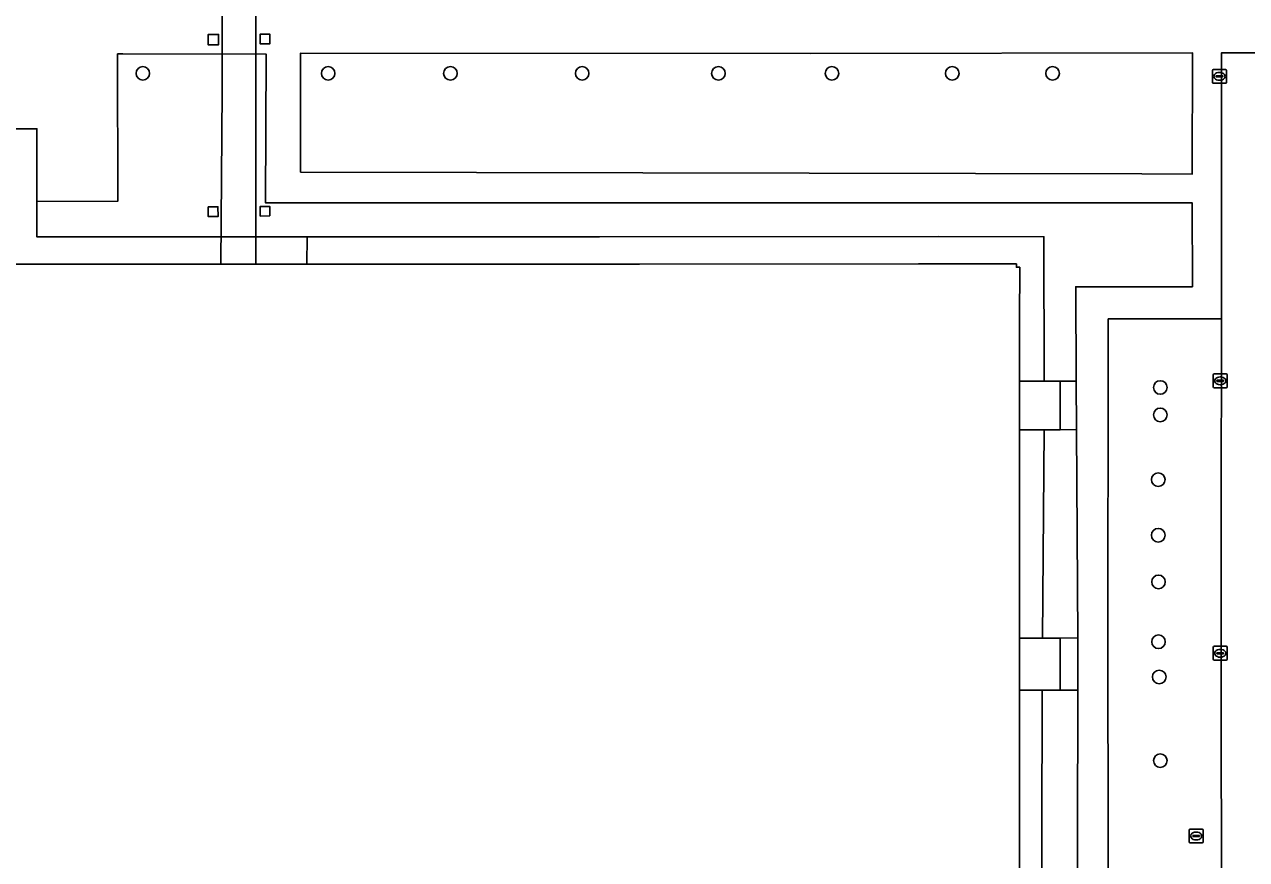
# Model space of a CAD drawing. Extents: x 161477 to 163040, y 383680 to 384871.
# Drawn here: x 161935.8 to 162023.6, y 384310.9 to 384370.8 of the extents above; entities that cross this region are included whole.
import ezdxf

# ---------------------------------------------------------------- set-up
doc = ezdxf.new("R2010")
doc.units = 0
for name, color, linetype in [('IMGEO_Boom', 7, 'Continuous'), ('IMGEO_Brandkraan', 7, 'Continuous'), ('IMGEO_Dek', 7, 'Continuous'), ('IMGEO_Groenvoorziening', 7, 'Continuous'), ('IMGEO_Kolk', 7, 'Continuous'), ('IMGEO_Pand', 7, 'Continuous'), ('IMGEO_Pijler', 7, 'Continuous'), ('IMGEO_Rijbaan_lokaal_open', 7, 'Continuous'), ('IMGEO_Terreindeel_onvherhard', 7, 'Continuous'), ('IMGEO_Voetpad_gesloten', 7, 'Continuous'), ('IMGEO_Voetpad_op_trap', 7, 'Continuous'), ('IMGEO_Voetpad_open', 7, 'Continuous')]:
    doc.layers.add(name, color=color, linetype=linetype)

msp = doc.modelspace()

# ---------------------------------------------------------------- linework, layer by layer
at = {"layer": 'IMGEO_Boom'}
for centre in [(161944.3, 384367.33), (161957.61, 384367.33), (161966.39, 384367.33), (161975.85, 384367.33), (161985.64, 384367.33), (161993.79, 384367.33), (162002.43, 384367.33), (162009.63, 384367.33), (162017.37, 384344.77), (162017.37, 384342.8), (162017.22, 384338.15), (162017.22, 384334.16), (162017.24, 384330.81), (162017.24, 384326.51), (162017.29, 384323.98), (162017.37, 384317.97)]:
    msp.add_circle(centre, 0.489, dxfattribs=at)
at = {"layer": 'IMGEO_Brandkraan'}
for p, q in [((162019.524, 384313.06), (162020.376, 384313.06)), ((162019.449, 384312.134), (162019.449, 384312.986)), ((162019.708, 384312.554), (162019.708, 384312.566)), ((162020.146, 384312.517), (162019.748, 384312.517)), ((162019.751, 384312.603), (162020.149, 384312.603)), ((162019.96, 384312.28), (162019.935, 384312.28)), ((162019.937, 384312.84), (162019.962, 384312.84)), ((162020.192, 384312.566), (162020.192, 384312.554)), ((162020.45, 384312.986), (162020.45, 384312.134)), ((162020.376, 384312.06), (162019.524, 384312.06))]:
    msp.add_line(p, q, dxfattribs=at)
for points in [[(162019.524, 384313.06), (162020.376, 384313.06)], [(162019.449, 384312.134), (162019.449, 384312.986)], [(162020.45, 384312.986), (162020.45, 384312.134)], [(162020.376, 384312.06), (162019.524, 384312.06)]]:
    msp.add_lwpolyline(points, dxfattribs=at)
for centre, radius, start, end in [((162019.526, 384312.984), 0.0765, 91.55205, 178.44795), ((162019.526, 384312.984), 0.0765, 91.55205, 178.44795), ((162020.374, 384312.984), 0.0765, 1.55205, 88.44795), ((162020.374, 384312.984), 0.0765, 1.55205, 88.44795), ((162019.526, 384312.136), 0.0765, 181.55205, 268.44795), ((162019.526, 384312.136), 0.0765, 181.55205, 268.44795), ((162019.748, 384312.563), 0.0403, 85.87752, 175.75265), ((162019.745, 384312.553), 0.0366, 178.93798, 274.71019), ((162020.149, 384312.56), 0.043, 264.86636, 352.45326), ((162020.153, 384312.565), 0.0386, 1.73085, 96.63898), ((162020.374, 384312.136), 0.0765, 271.55205, 358.44795), ((162020.374, 384312.136), 0.0765, 271.55205, 358.44795)]:
    msp.add_arc(centre, radius, start, end, dxfattribs=at)
for centre, major_axis, ratio, start_param, end_param in [((162019.936, 384312.56), (-0.387, 0.002), 0.722429, 4.712389, 7.853982), ((162019.961, 384312.56), (-0.39, 0.002), 0.717154, 1.570796, 4.712389)]:
    msp.add_ellipse(centre, major_axis=major_axis, ratio=ratio, start_param=start_param, end_param=end_param, dxfattribs=at)
at = {"layer": 'IMGEO_Dek'}
msp.add_lwpolyline([(161952.4, 384381.825), (161952.383, 384398.52), (161949.962, 384398.52), (161949.996, 384381.818), (161950.004, 384371.924), (161950.007, 384368.834), (161950.009, 384366.051), (161949.91, 384353.629), (161952.428, 384353.629), (161952.416, 384366.048), (161952.413, 384368.836), (161952.41, 384371.927)], close=True, dxfattribs=at)
at = {"layer": 'IMGEO_Groenvoorziening'}
for points in [[(162019.655, 384358.031), (161953.117, 384358.025), (161953.158, 384368.717), (161942.862, 384368.728), (161942.482, 384368.727), (161942.498, 384358.139), (161936.694, 384358.138), (161936.694, 384355.581), (161949.926, 384355.581), (161952.426, 384355.581), (161956.091, 384355.586), (161977.095, 384355.578), (162001.453, 384355.609), (162009.008, 384355.596), (162009.022, 384345.215), (162010.176, 384345.22), (162011.33, 384345.226), (162011.295, 384352.003), (162019.67, 384351.998)], [(162019.688, 384368.801), (161992.273, 384368.761), (161955.635, 384368.786), (161955.624, 384360.236), (161968.257, 384360.218), (162016.041, 384360.119), (162019.646, 384360.078)], [(161953.419, 384357.087), (161952.733, 384357.084), (161952.73, 384357.77), (161953.416, 384357.773)], [(161949.701, 384357.043), (161948.998, 384357.039), (161948.994, 384357.742), (161949.697, 384357.746)], [(162021.737, 384335.473), (162021.759, 384349.699), (162013.626, 384349.696), (162013.613, 384324.033), (162013.678, 384294.936), (162013.608, 384285.103), (162018.73, 384285.066), (162018.801, 384295.006), (162021.757, 384295.008)], [(162011.351, 384341.744), (162010.178, 384341.736), (162009.025, 384341.729), (162008.905, 384326.757), (162010.185, 384326.771), (162011.445, 384326.784)], [(162011.438, 384323.025), (162010.186, 384323.028), (162008.897, 384323.031), (162008.836, 384301.947), (162010.196, 384301.944), (162011.394, 384301.941)]]:
    msp.add_lwpolyline(points, close=True, dxfattribs=at)
at = {"layer": 'IMGEO_Kolk'}
for p, q in [((162021.119, 384366.687), (162021.119, 384367.539)), ((162021.194, 384367.613), (162022.046, 384367.613)), ((162022.12, 384367.539), (162022.12, 384366.687)), ((162022.046, 384366.613), (162021.194, 384366.613)), ((162021.378, 384367.107), (162021.378, 384367.119)), ((162021.816, 384367.07), (162021.418, 384367.07)), ((162021.421, 384367.156), (162021.819, 384367.156)), ((162021.63, 384366.833), (162021.605, 384366.833)), ((162021.607, 384367.393), (162021.632, 384367.393)), ((162021.862, 384367.119), (162021.862, 384367.107)), ((162021.175, 384344.824), (162021.175, 384345.676)), ((162021.25, 384345.75), (162022.102, 384345.75)), ((162021.663, 384345.53), (162021.688, 384345.53)), ((162022.176, 384345.676), (162022.176, 384344.824)), ((162022.102, 384344.75), (162021.25, 384344.75)), ((162021.434, 384345.244), (162021.434, 384345.256)), ((162021.872, 384345.207), (162021.474, 384345.207)), ((162021.477, 384345.293), (162021.875, 384345.293)), ((162021.686, 384344.97), (162021.661, 384344.97)), ((162021.918, 384345.256), (162021.918, 384345.244)), ((162021.25, 384326.182), (162022.102, 384326.182)), ((162021.175, 384325.256), (162021.175, 384326.108)), ((162021.434, 384325.676), (162021.434, 384325.688)), ((162021.872, 384325.639), (162021.474, 384325.639)), ((162021.477, 384325.725), (162021.875, 384325.725)), ((162021.686, 384325.402), (162021.661, 384325.402)), ((162021.663, 384325.962), (162021.688, 384325.962)), ((162021.918, 384325.688), (162021.918, 384325.676)), ((162022.176, 384326.108), (162022.176, 384325.256)), ((162022.102, 384325.182), (162021.25, 384325.182))]:
    msp.add_line(p, q, dxfattribs=at)
for points in [[(162021.119, 384366.687), (162021.119, 384367.539)], [(162021.194, 384367.613), (162022.046, 384367.613)], [(162022.12, 384367.539), (162022.12, 384366.687)], [(162022.046, 384366.613), (162021.194, 384366.613)], [(162021.175, 384344.824), (162021.175, 384345.676)], [(162021.25, 384345.75), (162022.102, 384345.75)], [(162022.176, 384345.676), (162022.176, 384344.824)], [(162022.102, 384344.75), (162021.25, 384344.75)], [(162021.25, 384326.182), (162022.102, 384326.182)], [(162021.175, 384325.256), (162021.175, 384326.108)], [(162022.176, 384326.108), (162022.176, 384325.256)], [(162022.102, 384325.182), (162021.25, 384325.182)]]:
    msp.add_lwpolyline(points, dxfattribs=at)
for centre, radius, start, end in [((162021.196, 384367.537), 0.0765, 91.55205, 178.44795), ((162021.196, 384367.537), 0.0765, 91.55205, 178.44795), ((162022.044, 384367.537), 0.0765, 1.55205, 88.44795), ((162022.044, 384367.537), 0.0765, 1.55205, 88.44795), ((162021.196, 384366.689), 0.0765, 181.55205, 268.44795), ((162021.196, 384366.689), 0.0765, 181.55205, 268.44795), ((162021.418, 384367.116), 0.0403, 85.87752, 175.75265), ((162021.415, 384367.106), 0.0366, 178.93798, 274.71019), ((162021.819, 384367.113), 0.043, 264.86636, 352.45326), ((162021.823, 384367.118), 0.0386, 1.73085, 96.63898), ((162022.044, 384366.689), 0.0765, 271.55205, 358.44795), ((162022.044, 384366.689), 0.0765, 271.55205, 358.44795), ((162021.252, 384345.674), 0.0765, 91.55205, 178.44795), ((162021.252, 384345.674), 0.0765, 91.55205, 178.44795), ((162022.1, 384345.674), 0.0765, 1.55205, 88.44795), ((162022.1, 384345.674), 0.0765, 1.55205, 88.44795), ((162021.252, 384344.826), 0.0765, 181.55205, 268.44795), ((162021.252, 384344.826), 0.0765, 181.55205, 268.44795), ((162021.474, 384345.253), 0.0403, 85.87752, 175.75265), ((162021.471, 384345.243), 0.0366, 178.93798, 274.71019), ((162021.875, 384345.25), 0.043, 264.86636, 352.45326), ((162021.879, 384345.255), 0.0386, 1.73085, 96.63898), ((162022.1, 384344.826), 0.0765, 271.55205, 358.44795), ((162022.1, 384344.826), 0.0765, 271.55205, 358.44795), ((162021.252, 384326.106), 0.0765, 91.55205, 178.44795), ((162021.252, 384326.106), 0.0765, 91.55205, 178.44795), ((162022.1, 384326.106), 0.0765, 1.55205, 88.44795), ((162022.1, 384326.106), 0.0765, 1.55205, 88.44795), ((162021.474, 384325.685), 0.0403, 85.87752, 175.75265), ((162021.471, 384325.675), 0.0366, 178.93798, 274.71019), ((162021.875, 384325.682), 0.043, 264.86636, 352.45326), ((162021.879, 384325.687), 0.0386, 1.73085, 96.63898), ((162021.252, 384325.258), 0.0765, 181.55205, 268.44795), ((162021.252, 384325.258), 0.0765, 181.55205, 268.44795), ((162022.1, 384325.258), 0.0765, 271.55205, 358.44795), ((162022.1, 384325.258), 0.0765, 271.55205, 358.44795)]:
    msp.add_arc(centre, radius, start, end, dxfattribs=at)
for centre, major_axis, ratio, start_param, end_param in [((162021.606, 384367.113), (-0.387, 0.002), 0.722429, 4.712389, 7.853982), ((162021.631, 384367.113), (-0.39, 0.002), 0.717154, 1.570796, 4.712389), ((162021.662, 384345.25), (-0.387, 0.002), 0.722429, 4.712389, 7.853982), ((162021.687, 384345.25), (-0.39, 0.002), 0.717154, 1.570796, 4.712389), ((162021.662, 384325.682), (-0.387, 0.002), 0.722429, 4.712389, 7.853982), ((162021.687, 384325.682), (-0.39, 0.002), 0.717154, 1.570796, 4.712389)]:
    msp.add_ellipse(centre, major_axis=major_axis, ratio=ratio, start_param=start_param, end_param=end_param, dxfattribs=at)
at = {"layer": 'IMGEO_Pand'}
msp.add_lwpolyline([(162007.268, 384301.95), (162007.264, 384313.621), (162007.264, 384323.034), (162007.264, 384326.758), (162007.264, 384332.234), (162007.264, 384332.414), (162007.264, 384334.654), (162007.264, 384334.854), (162007.264, 384338.471), (162007.261, 384341.729), (162007.258, 384345.226), (162007.254, 384349.615), (162007.271, 384353.409), (162007.041, 384353.409), (162007.041, 384353.639), (162000, 384353.638), (161979.971, 384353.637), (161975.929, 384353.631), (161956.079, 384353.629), (161952.428, 384353.629), (161949.91, 384353.629), (161948.675, 384353.629), (161933.893, 384353.637)], dxfattribs=at)
at = {"layer": 'IMGEO_Pijler'}
for points in [[(161949.741, 384370.124), (161948.998, 384370.12), (161949.002, 384369.377), (161949.745, 384369.381)], [(161953.414, 384370.152), (161952.72, 384370.142), (161952.73, 384369.448), (161953.424, 384369.458)], [(161953.419, 384357.087), (161953.416, 384357.773), (161952.73, 384357.77), (161952.733, 384357.084)], [(161949.697, 384357.746), (161948.994, 384357.742), (161948.998, 384357.039), (161949.701, 384357.043)]]:
    msp.add_lwpolyline(points, close=True, dxfattribs=at)
at = {"layer": 'IMGEO_Rijbaan_lokaal_open'}
msp.add_lwpolyline([(162027.862, 384368.791), (162021.759, 384368.798), (162021.759, 384349.699), (162021.737, 384335.473), (162021.757, 384295.008), (162021.759, 384291.547), (162021.759, 384279.548), (162021.765, 384253.534), (162021.847, 384253.534), (162027.77, 384253.54), (162027.95, 384253.54), (162027.862, 384282.06)], close=True, dxfattribs=at)
at = {"layer": 'IMGEO_Terreindeel_onvherhard'}
for points in [[(161956.079, 384353.629), (161975.929, 384353.631), (161979.971, 384353.637), (162000, 384353.638), (162007.041, 384353.639), (162007.041, 384353.409), (162007.271, 384353.409), (162007.254, 384349.615), (162007.258, 384345.226), (162009.022, 384345.215), (162009.008, 384355.596), (162001.453, 384355.609), (161977.095, 384355.578), (161956.091, 384355.586)], [(162009.025, 384341.729), (162007.261, 384341.729), (162007.264, 384338.471), (162007.264, 384334.854), (162007.264, 384334.654), (162007.264, 384332.414), (162007.264, 384332.234), (162007.264, 384326.758), (162008.905, 384326.757)], [(162008.897, 384323.031), (162007.264, 384323.034), (162007.264, 384313.621), (162007.268, 384301.95), (162008.836, 384301.947)]]:
    msp.add_lwpolyline(points, close=True, dxfattribs=at)
at = {"layer": 'IMGEO_Voetpad_gesloten'}
msp.add_lwpolyline([(161952.383, 384398.52), (161949.962, 384398.52), (161949.996, 384381.818), (161950.004, 384371.924), (161950.007, 384368.834), (161950.009, 384366.051), (161949.91, 384353.629), (161952.428, 384353.629), (161952.416, 384366.048), (161952.413, 384368.836), (161952.41, 384371.927), (161952.4, 384381.825)], close=True, dxfattribs=at)
at = {"layer": 'IMGEO_Voetpad_op_trap'}
for points in [[(162011.33, 384345.226), (162010.176, 384345.22), (162010.178, 384341.736), (162011.351, 384341.744)], [(162011.446, 384326.621), (162011.445, 384326.784), (162010.185, 384326.771), (162010.186, 384323.028), (162011.438, 384323.025)]]:
    msp.add_lwpolyline(points, close=True, dxfattribs=at)
at = {"layer": 'IMGEO_Voetpad_open'}
for points in [[(161949.002, 384369.377), (161948.998, 384370.12), (161949.741, 384370.124), (161949.745, 384369.381)], [(161952.73, 384369.448), (161952.72, 384370.142), (161953.414, 384370.152), (161953.424, 384369.458)], [(161968.257, 384360.218), (161955.624, 384360.236), (161955.635, 384368.786), (161992.273, 384368.761), (162019.688, 384368.801), (162019.646, 384360.078), (162016.041, 384360.119)], [(161956.091, 384355.586), (161952.426, 384355.581), (161949.926, 384355.581), (161936.694, 384355.581), (161936.694, 384358.138), (161936.693, 384363.35), (161934.901, 384363.352), (161934.897, 384355.576), (161933.895, 384355.581), (161929.243, 384355.605), (161929.236, 384345.231), (161931.099, 384345.216), (161931.099, 384353.639), (161933.893, 384353.637), (161948.675, 384353.629), (161949.91, 384353.629), (161952.428, 384353.629), (161956.079, 384353.629)], [(162010.176, 384345.22), (162009.022, 384345.215), (162007.258, 384345.226), (162007.261, 384341.729), (162009.025, 384341.729), (162010.178, 384341.736)], [(162010.185, 384326.771), (162008.905, 384326.757), (162007.264, 384326.758), (162007.264, 384323.034), (162008.897, 384323.031), (162010.186, 384323.028)]]:
    msp.add_lwpolyline(points, close=True, dxfattribs=at)
for points in [[(161934.901, 384363.352), (161936.693, 384363.35), (161936.694, 384358.138), (161942.498, 384358.139), (161942.482, 384368.727), (161942.862, 384368.728), (161953.158, 384368.717), (161953.117, 384358.025), (162019.655, 384358.031), (162019.67, 384351.998), (162011.295, 384352.003), (162011.33, 384345.226), (162011.351, 384341.744), (162011.445, 384326.784), (162011.446, 384326.621), (162011.438, 384323.025), (162011.394, 384301.941)], [(162021.227, 384269.341), (162021.217, 384265.294), (162017.446, 384265.289), (162017.425, 384263.395), (162017.428, 384262.781), (162017.43, 384262.482), (162012.43, 384262.454), (162011.013, 384262.446), (162009.013, 384262.435), (162009.018, 384258.358), (162011.161, 384258.345), (162017.415, 384258.307), (162017.43, 384253.533), (162021.765, 384253.534), (162021.759, 384279.548), (162013.595, 384279.531), (162013.595, 384283.325), (162013.608, 384285.103), (162013.678, 384294.936), (162013.613, 384324.033), (162013.626, 384349.696), (162021.759, 384349.699), (162021.759, 384368.798), (162027.862, 384368.791)]]:
    msp.add_lwpolyline(points, dxfattribs=at)

doc.saveas('drawing.dxf')
